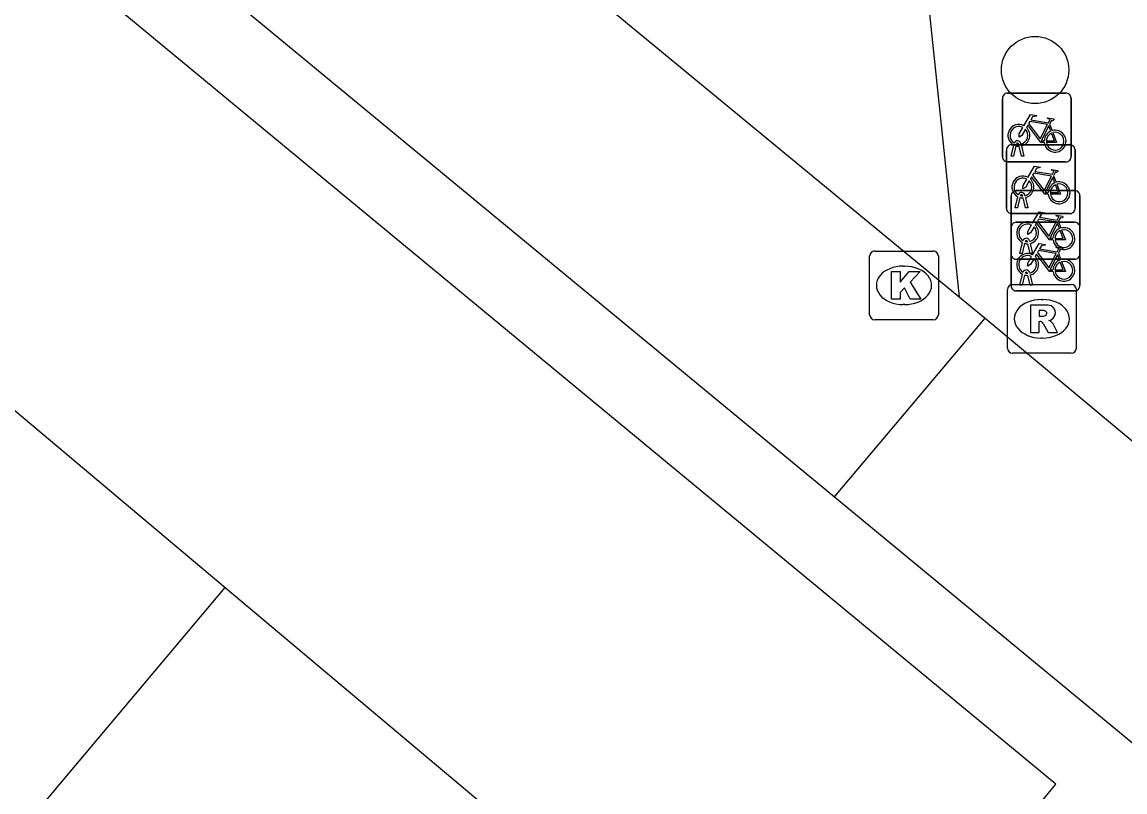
# Model space of a CAD drawing. Extents: x 162074 to 163034, y 381824 to 382557.
# Drawn here: x 162472.19 to 162488.23, y 382120.75 to 382131.95 of the extents above; entities that cross this region are included whole.
import ezdxf

# ---------------------------------------------------------------- set-up
doc = ezdxf.new("R2010")
doc.units = 0
for name, color, linetype in [('IMGEO_Boom', 7, 'Continuous'), ('IMGEO_Fietsenrek', 7, 'Continuous'), ('IMGEO_Kolk', 7, 'Continuous'), ('IMGEO_Pand', 7, 'Continuous'), ('IMGEO_Rijbaan_lokaal_open', 7, 'Continuous'), ('IMGEO_Rioolput', 7, 'Continuous'), ('IMGEO_Voetpad_open', 7, 'Continuous')]:
    doc.layers.add(name, color=color, linetype=linetype)

msp = doc.modelspace()

# ---------------------------------------------------------------- linework, layer by layer
at = {"layer": 'IMGEO_Boom'}
msp.add_circle((162486.921, 382131.252), 0.489, dxfattribs=at)
at = {"layer": 'IMGEO_Fietsenrek'}
for p, q in [((162486.445, 382129.991), (162486.445, 382130.832)), ((162486.445, 382130.832), (162486.445, 382129.991)), ((162486.52, 382130.916), (162487.361, 382130.916)), ((162487.361, 382130.916), (162486.52, 382130.916)), ((162487.445, 382130.841), (162487.445, 382130)), ((162487.445, 382130), (162487.445, 382130.841)), ((162487.132, 382130.465), (162487.168, 382130.37)), ((162486.572, 382130), (162486.611, 382130.16)), ((162486.578, 382130.165), (162487.419, 382130.165)), ((162487.419, 382130.165), (162486.578, 382130.165)), ((162486.641, 382130.148), (162486.606, 382130)), ((162486.683, 382130.172), (162486.682, 382130.176)), ((162486.724, 382130), (162486.69, 382130.142)), ((162486.714, 382130.183), (162486.715, 382130.176)), ((162486.722, 382130.146), (162486.757, 382130)), ((162486.503, 382129.24), (162486.503, 382130.081)), ((162486.503, 382130.081), (162486.503, 382129.24)), ((162486.606, 382130), (162486.572, 382130)), ((162486.757, 382130), (162486.724, 382130)), ((162487.503, 382130.09), (162487.503, 382129.249)), ((162487.503, 382129.249), (162487.503, 382130.09)), ((162487.37, 382129.916), (162486.529, 382129.916)), ((162486.529, 382129.916), (162487.37, 382129.916)), ((162487.19, 382129.714), (162487.226, 382129.619)), ((162486.572, 382128.574), (162486.572, 382129.415)), ((162486.572, 382129.415), (162486.572, 382128.574)), ((162486.63, 382129.249), (162486.669, 382129.409)), ((162486.647, 382129.499), (162487.488, 382129.499)), ((162487.488, 382129.499), (162486.647, 382129.499)), ((162486.699, 382129.397), (162486.664, 382129.249)), ((162486.741, 382129.421), (162486.74, 382129.425)), ((162486.782, 382129.249), (162486.748, 382129.391)), ((162486.772, 382129.432), (162486.773, 382129.425)), ((162486.78, 382129.395), (162486.815, 382129.249)), ((162487.572, 382129.424), (162487.572, 382128.583)), ((162487.572, 382128.583), (162487.572, 382129.424)), ((162486.664, 382129.249), (162486.63, 382129.249)), ((162486.815, 382129.249), (162486.782, 382129.249)), ((162487.428, 382129.165), (162486.587, 382129.165)), ((162486.587, 382129.165), (162487.428, 382129.165)), ((162486.647, 382129.039), (162487.488, 382129.039)), ((162487.488, 382129.039), (162486.647, 382129.039)), ((162487.259, 382129.048), (162487.295, 382128.953)), ((162486.572, 382128.114), (162486.572, 382128.955)), ((162486.572, 382128.955), (162486.572, 382128.114)), ((162487.572, 382128.964), (162487.572, 382128.123)), ((162487.572, 382128.123), (162487.572, 382128.964)), ((162486.699, 382128.583), (162486.738, 382128.743)), ((162486.768, 382128.731), (162486.733, 382128.583)), ((162486.81, 382128.755), (162486.809, 382128.759)), ((162486.851, 382128.583), (162486.817, 382128.725)), ((162486.841, 382128.766), (162486.842, 382128.759)), ((162486.849, 382128.729), (162486.884, 382128.583)), ((162486.733, 382128.583), (162486.699, 382128.583)), ((162486.884, 382128.583), (162486.851, 382128.583)), ((162487.259, 382128.588), (162487.295, 382128.493)), ((162487.497, 382128.499), (162486.656, 382128.499)), ((162486.656, 382128.499), (162487.497, 382128.499)), ((162486.699, 382128.123), (162486.738, 382128.283)), ((162486.768, 382128.271), (162486.733, 382128.123)), ((162486.81, 382128.295), (162486.809, 382128.299)), ((162486.851, 382128.123), (162486.817, 382128.265)), ((162486.841, 382128.306), (162486.842, 382128.299)), ((162486.849, 382128.269), (162486.884, 382128.123)), ((162486.733, 382128.123), (162486.699, 382128.123)), ((162486.884, 382128.123), (162486.851, 382128.123)), ((162487.497, 382128.039), (162486.656, 382128.039)), ((162486.656, 382128.039), (162487.497, 382128.039))]:
    msp.add_line(p, q, dxfattribs=at)
for points in [[(162486.758, 382130.442), (162486.853, 382130.606), (162486.939, 382130.592), (162486.941, 382130.583), (162486.885, 382130.572), (162486.858, 382130.527), (162487.114, 382130.486)], [(162487.101, 382130.461), (162486.844, 382130.502), (162486.827, 382130.473), (162486.994, 382130.253), (162487.101, 382130.461)], [(162487.114, 382130.486), (162487.139, 382130.535), (162487.133, 382130.539), (162487.11, 382130.543), (162487.098, 382130.55), (162487.097, 382130.553), (162487.099, 382130.558), (162487.194, 382130.543), (162487.196, 382130.533), (162487.186, 382130.52), (162487.174, 382130.514), (162487.16, 382130.52), (162487.132, 382130.465)], [(162486.779, 382130.39), (162486.727, 382130.3), (162486.687, 382130.275), (162486.688, 382130.322), (162486.743, 382130.416)], [(162487.054, 382130.198), (162487.004, 382130.198), (162486.813, 382130.449), (162486.794, 382130.417)], [(162487.149, 382130.363), (162487.119, 382130.44), (162487.01, 382130.222), (162487.053, 382130.222)], [(162487.083, 382130.222), (162487.203, 382130.221), (162487.159, 382130.335)], [(162487.179, 382130.342), (162487.234, 382130.197), (162487.084, 382130.197)], [(162486.816, 382129.691), (162486.911, 382129.855), (162486.997, 382129.841), (162486.999, 382129.832), (162486.943, 382129.821), (162486.916, 382129.776), (162487.172, 382129.735)], [(162486.837, 382129.639), (162486.785, 382129.549), (162486.745, 382129.524), (162486.746, 382129.571), (162486.801, 382129.665)], [(162487.112, 382129.447), (162487.062, 382129.447), (162486.871, 382129.698), (162486.852, 382129.666)], [(162487.159, 382129.71), (162486.902, 382129.751), (162486.885, 382129.722), (162487.052, 382129.502), (162487.159, 382129.71)], [(162487.207, 382129.612), (162487.177, 382129.689), (162487.068, 382129.471), (162487.111, 382129.471)], [(162487.172, 382129.735), (162487.197, 382129.784), (162487.191, 382129.788), (162487.168, 382129.792), (162487.156, 382129.799), (162487.155, 382129.802), (162487.157, 382129.807), (162487.252, 382129.792), (162487.254, 382129.782), (162487.244, 382129.769), (162487.232, 382129.763), (162487.218, 382129.769), (162487.19, 382129.714)], [(162487.141, 382129.471), (162487.261, 382129.47), (162487.217, 382129.584)], [(162487.237, 382129.591), (162487.292, 382129.446), (162487.142, 382129.446)], [(162486.885, 382129.025), (162486.98, 382129.189), (162487.066, 382129.175), (162487.068, 382129.166), (162487.012, 382129.155), (162486.985, 382129.11), (162487.241, 382129.069)], [(162487.181, 382128.781), (162487.131, 382128.781), (162486.94, 382129.032), (162486.921, 382129)], [(162487.228, 382129.044), (162486.971, 382129.085), (162486.954, 382129.056), (162487.121, 382128.836), (162487.228, 382129.044)], [(162487.276, 382128.946), (162487.246, 382129.023), (162487.137, 382128.805), (162487.18, 382128.805)], [(162487.241, 382129.069), (162487.266, 382129.118), (162487.26, 382129.122), (162487.237, 382129.126), (162487.225, 382129.133), (162487.224, 382129.136), (162487.226, 382129.141), (162487.321, 382129.126), (162487.323, 382129.116), (162487.313, 382129.103), (162487.301, 382129.097), (162487.287, 382129.103), (162487.259, 382129.048)], [(162486.906, 382128.973), (162486.854, 382128.883), (162486.814, 382128.858), (162486.815, 382128.905), (162486.87, 382128.999)], [(162487.21, 382128.805), (162487.33, 382128.804), (162487.286, 382128.918)], [(162487.306, 382128.925), (162487.361, 382128.78), (162487.211, 382128.78)], [(162486.885, 382128.565), (162486.98, 382128.729), (162487.066, 382128.715), (162487.068, 382128.706), (162487.012, 382128.695), (162486.985, 382128.65), (162487.241, 382128.609)], [(162486.906, 382128.513), (162486.854, 382128.423), (162486.814, 382128.398), (162486.815, 382128.445), (162486.87, 382128.539)], [(162487.181, 382128.321), (162487.131, 382128.321), (162486.94, 382128.572), (162486.921, 382128.54)], [(162487.228, 382128.584), (162486.971, 382128.625), (162486.954, 382128.596), (162487.121, 382128.376), (162487.228, 382128.584)], [(162487.276, 382128.486), (162487.246, 382128.563), (162487.137, 382128.345), (162487.18, 382128.345)], [(162487.241, 382128.609), (162487.266, 382128.658), (162487.26, 382128.662), (162487.237, 382128.666), (162487.225, 382128.673), (162487.224, 382128.676), (162487.226, 382128.681), (162487.321, 382128.666), (162487.323, 382128.656), (162487.313, 382128.643), (162487.301, 382128.637), (162487.287, 382128.643), (162487.259, 382128.588)], [(162487.21, 382128.345), (162487.33, 382128.344), (162487.286, 382128.458)], [(162487.306, 382128.465), (162487.361, 382128.32), (162487.211, 382128.32)]]:
    msp.add_lwpolyline(points, dxfattribs=at)
for centre, radius, start, end in [((162486.523, 382130.838), 0.0779, 92.4484, 184.2845), ((162486.523, 382130.838), 0.0779, 92.4484, 184.2845), ((162487.367, 382130.838), 0.0779, 2.4484, 94.2845), ((162487.367, 382130.838), 0.0779, 2.4484, 94.2845), ((162486.685, 382130.301), 0.159, 62.6766, 242.1369), ((162486.685, 382130.301), 0.129, 63.3192, 238.903), ((162486.685, 382130.301), 0.129, 283.6043, 43.4302), ((162486.685, 382130.301), 0.159, 283.5766, 46.6042), ((162487.212, 382130.217), 0.159, 113.3408, 178.3217), ((162487.212, 382130.217), 0.159, 187.0065, 105.7708), ((162487.212, 382130.217), 0.129, 113.923, 177.9556), ((162487.212, 382130.217), 0.129, 188.6715, 104.5883), ((162486.581, 382130.087), 0.0779, 92.4484, 184.2845), ((162486.581, 382130.087), 0.0779, 92.4484, 184.2845), ((162486.665, 382130.172), 0.0499, 12.8025, 158.6934), ((162486.685, 382130.301), 0.159, 253.9967, 271.7867), ((162486.665, 382130.172), 0.0174, 12.8025, 163.4502), ((162486.685, 382130.301), 0.129, 253.415, 269.0204), ((162487.425, 382130.087), 0.0779, 2.4484, 94.2845), ((162487.425, 382130.087), 0.0779, 2.4484, 94.2845), ((162486.523, 382129.994), 0.0779, 182.4484, 274.2845), ((162486.523, 382129.994), 0.0779, 182.4484, 274.2845), ((162487.367, 382129.994), 0.0779, 272.4484, 4.2845), ((162487.367, 382129.994), 0.0779, 272.4484, 4.2845), ((162486.743, 382129.55), 0.159, 62.6766, 242.1369), ((162486.743, 382129.55), 0.129, 63.3192, 238.903), ((162486.743, 382129.55), 0.159, 283.5766, 46.6042), ((162486.743, 382129.55), 0.129, 283.6043, 43.4302), ((162487.27, 382129.466), 0.159, 113.3408, 178.3217), ((162487.27, 382129.466), 0.159, 187.0065, 105.7708), ((162487.27, 382129.466), 0.129, 113.923, 177.9556), ((162487.27, 382129.466), 0.129, 188.6715, 104.5883), ((162486.65, 382129.421), 0.0779, 92.4484, 184.2845), ((162486.65, 382129.421), 0.0779, 92.4484, 184.2845), ((162486.723, 382129.421), 0.0499, 12.8025, 158.6934), ((162486.743, 382129.55), 0.159, 253.9967, 271.7867), ((162486.723, 382129.421), 0.0174, 12.8025, 163.4502), ((162486.743, 382129.55), 0.129, 253.415, 269.0204), ((162487.494, 382129.421), 0.0779, 2.4484, 94.2845), ((162487.494, 382129.421), 0.0779, 2.4484, 94.2845), ((162486.581, 382129.243), 0.0779, 182.4484, 274.2845), ((162486.581, 382129.243), 0.0779, 182.4484, 274.2845), ((162487.425, 382129.243), 0.0779, 272.4484, 4.2845), ((162487.425, 382129.243), 0.0779, 272.4484, 4.2845), ((162486.65, 382128.961), 0.0779, 92.4484, 184.2845), ((162486.65, 382128.961), 0.0779, 92.4484, 184.2845), ((162486.812, 382128.884), 0.159, 62.6766, 242.1369), ((162487.494, 382128.961), 0.0779, 2.4484, 94.2845), ((162487.494, 382128.961), 0.0779, 2.4484, 94.2845), ((162486.812, 382128.884), 0.129, 63.3192, 238.903), ((162486.812, 382128.884), 0.129, 283.6043, 43.4302), ((162486.812, 382128.884), 0.159, 283.5766, 46.6042), ((162487.339, 382128.8), 0.159, 113.3408, 178.3217), ((162487.339, 382128.8), 0.159, 187.0065, 105.7708), ((162487.339, 382128.8), 0.129, 113.923, 177.9556), ((162487.339, 382128.8), 0.129, 188.6715, 104.5883), ((162486.792, 382128.755), 0.0499, 12.8025, 158.6934), ((162486.812, 382128.884), 0.159, 253.9967, 271.7867), ((162486.792, 382128.755), 0.0174, 12.8025, 163.4502), ((162486.812, 382128.884), 0.129, 253.415, 269.0204), ((162486.65, 382128.577), 0.0779, 182.4484, 274.2845), ((162486.65, 382128.577), 0.0779, 182.4484, 274.2845), ((162486.812, 382128.424), 0.159, 62.6766, 242.1369), ((162486.812, 382128.424), 0.129, 63.3192, 238.903), ((162486.812, 382128.424), 0.159, 283.5766, 46.6042), ((162487.494, 382128.577), 0.0779, 272.4484, 4.2845), ((162487.494, 382128.577), 0.0779, 272.4484, 4.2845), ((162486.812, 382128.424), 0.129, 283.6043, 43.4302), ((162487.339, 382128.34), 0.159, 113.3408, 178.3217), ((162487.339, 382128.34), 0.159, 187.0065, 105.7708), ((162487.339, 382128.34), 0.129, 113.923, 177.9556), ((162487.339, 382128.34), 0.129, 188.6715, 104.5883), ((162486.792, 382128.295), 0.0499, 12.8025, 158.6934), ((162486.812, 382128.424), 0.159, 253.9967, 271.7867), ((162486.792, 382128.295), 0.0174, 12.8025, 163.4502), ((162486.812, 382128.424), 0.129, 253.415, 269.0204), ((162486.65, 382128.117), 0.0779, 182.4484, 274.2845), ((162486.65, 382128.117), 0.0779, 182.4484, 274.2845), ((162487.494, 382128.117), 0.0779, 272.4484, 4.2845), ((162487.494, 382128.117), 0.0779, 272.4484, 4.2845)]:
    msp.add_arc(centre, radius, start, end, dxfattribs=at)
at = {"layer": 'IMGEO_Kolk'}
for p, q in [((162484.514, 382127.694), (162484.514, 382128.546)), ((162484.589, 382128.62), (162485.441, 382128.62)), ((162485.515, 382128.546), (162485.515, 382127.694)), ((162485.002, 382128.4), (162485.027, 382128.4)), ((162485.025, 382127.84), (162485, 382127.84)), ((162485.441, 382127.62), (162484.589, 382127.62))]:
    msp.add_line(p, q, dxfattribs=at)
for points in [[(162484.514, 382127.694), (162484.514, 382128.546)], [(162484.589, 382128.62), (162485.441, 382128.62)], [(162485.515, 382128.546), (162485.515, 382127.694)], [(162484.835, 382128.32), (162484.958, 382128.32), (162484.958, 382128.169), (162485.088, 382128.32), (162485.252, 382128.32), (162485.106, 382128.169), (162485.259, 382127.92), (162485.107, 382127.92), (162485.022, 382128.084), (162484.958, 382128.017), (162484.958, 382127.92), (162484.835, 382127.92), (162484.835, 382128.32)], [(162485.441, 382127.62), (162484.589, 382127.62)]]:
    msp.add_lwpolyline(points, dxfattribs=at)
for centre, start, end in [((162484.591, 382128.544), 91.552, 178.448), ((162484.591, 382128.544), 91.552, 178.448), ((162485.439, 382128.544), 1.552, 88.448), ((162485.439, 382128.544), 1.552, 88.448), ((162484.591, 382127.696), 181.552, 268.448), ((162484.591, 382127.696), 181.552, 268.448), ((162485.439, 382127.696), 271.552, 358.448), ((162485.439, 382127.696), 271.552, 358.448)]:
    msp.add_arc(centre, 0.0765, start, end, dxfattribs=at)
for centre, major_axis, ratio, start_param, end_param in [((162485.001, 382128.12), (-0.387, 0.002), 0.722429, 4.712389, 7.853982), ((162485.026, 382128.12), (-0.39, 0.002), 0.717154, 1.570796, 4.712389)]:
    msp.add_ellipse(centre, major_axis=major_axis, ratio=ratio, start_param=start_param, end_param=end_param, dxfattribs=at)
at = {"layer": 'IMGEO_Pand'}
for points in [[(162466.731, 382130.807), (162475.149, 382123.727)], [(162469.315, 382116.792), (162475.149, 382123.727)], [(162475.149, 382123.727), (162483.68, 382116.552)]]:
    msp.add_lwpolyline(points, dxfattribs=at)
at = {"layer": 'IMGEO_Rijbaan_lokaal_open'}
for points in [[(162458.533, 382146.084), (162484.005, 382125.044)], [(162475.03, 382136.847), (162475.29, 382136.635), (162485.819, 382127.956)], [(162485.819, 382127.956), (162486.196, 382127.645)], [(162484.005, 382125.044), (162486.196, 382127.645)], [(162486.196, 382127.645), (162490.563, 382124)], [(162484.005, 382125.044), (162488.342, 382121.462)]]:
    msp.add_lwpolyline(points, dxfattribs=at)
at = {"layer": 'IMGEO_Rioolput'}
for p, q in [((162486.519, 382127.208), (162486.519, 382128.06)), ((162486.594, 382128.134), (162487.446, 382128.134)), ((162487.52, 382128.06), (162487.52, 382127.208)), ((162487.007, 382127.914), (162487.032, 382127.914)), ((162487.03, 382127.354), (162487.005, 382127.354)), ((162487.446, 382127.134), (162486.594, 382127.134))]:
    msp.add_line(p, q, dxfattribs=at)
for points in [[(162486.519, 382127.208), (162486.519, 382128.06)], [(162486.594, 382128.134), (162487.446, 382128.134)], [(162487.52, 382128.06), (162487.52, 382127.208)], [(162487.108, 382127.832), (162486.856, 382127.834), (162486.856, 382127.434)], [(162487.034, 382127.753), (162486.98, 382127.753), (162486.98, 382127.672)], [(162486.856, 382127.434), (162486.98, 382127.434), (162486.98, 382127.596), (162486.991, 382127.596)], [(162486.98, 382127.672), (162487.032, 382127.672)], [(162487.038, 382127.567), (162487.109, 382127.434), (162487.249, 382127.434), (162487.184, 382127.56)], [(162487.446, 382127.134), (162486.594, 382127.134)]]:
    msp.add_lwpolyline(points, dxfattribs=at)
for centre, radius, start, end in [((162486.596, 382128.058), 0.0765, 91.552, 178.448), ((162486.596, 382128.058), 0.0765, 91.552, 178.448), ((162487.444, 382128.058), 0.0765, 1.552, 88.448), ((162487.444, 382128.058), 0.0765, 1.552, 88.448), ((162487.04, 382127.657), 0.0964, 77.0061, 93.1865), ((162487.054, 382127.714), 0.0378, 276.6634, 79.6772), ((162487.107, 382127.722), 0.109, 350.3612, 89.416), ((162486.99, 382127.543), 0.0533, 26.0293, 88.6989), ((162487.016, 382127.861), 0.19, 274.7715, 282.9687), ((162487.105, 382127.722), 0.112, 277.5842, 350.9817), ((162487.089, 382127.507), 0.108, 29.5134, 73.7905), ((162486.596, 382127.21), 0.0765, 181.552, 268.448), ((162486.596, 382127.21), 0.0765, 181.552, 268.448), ((162487.444, 382127.21), 0.0765, 271.552, 358.448), ((162487.444, 382127.21), 0.0765, 271.552, 358.448)]:
    msp.add_arc(centre, radius, start, end, dxfattribs=at)
for centre, major_axis, ratio, start_param, end_param in [((162487.006, 382127.634), (-0.387, 0.002), 0.722429, 4.712389, 7.853982), ((162487.031, 382127.634), (-0.39, 0.002), 0.717154, 1.570796, 4.712389)]:
    msp.add_ellipse(centre, major_axis=major_axis, ratio=ratio, start_param=start_param, end_param=end_param, dxfattribs=at)
at = {"layer": 'IMGEO_Voetpad_open'}
for points in [[(162483.81, 382116.71), (162487.224, 382120.866), (162419.203, 382177.117)], [(162475.739, 382137.259), (162475.46, 382139.903), (162477.637, 382140.132), (162477.917, 382137.47), (162480.429, 382137.734), (162480.678, 382135.367), (162482.828, 382135.593), (162483.052, 382133.463), (162485.216, 382133.691), (162485.819, 382127.956)]]:
    msp.add_lwpolyline(points, dxfattribs=at)

doc.saveas('drawing.dxf')
